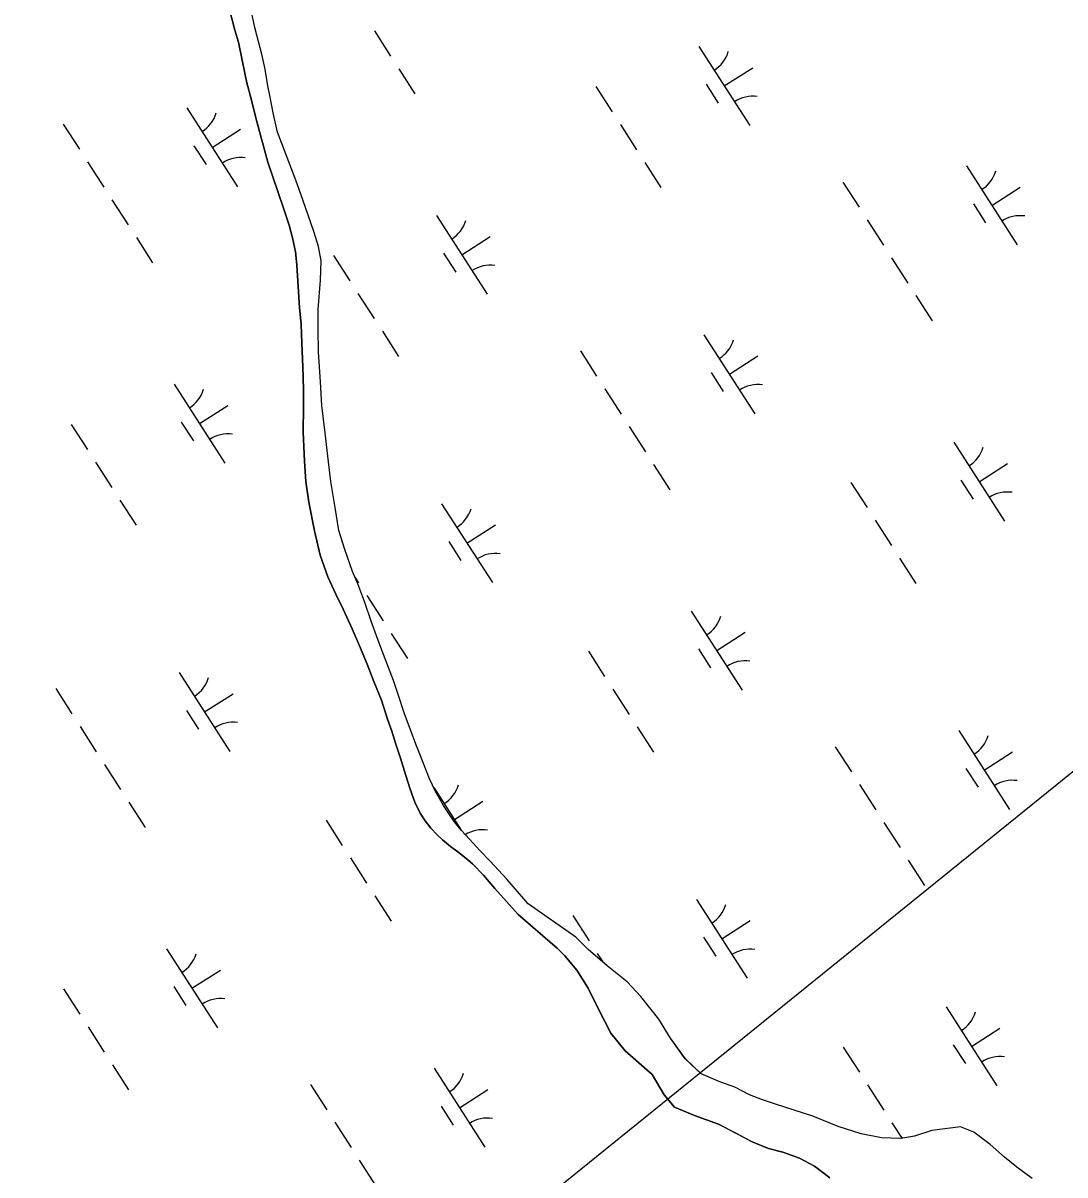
# Model space of a CAD drawing. Extents: x 3937982 to 3958556, y 219448 to 241894.
# Drawn here: x 3948400 to 3948955, y 238273 to 238887 of the extents above; entities that cross this region are included whole.
import ezdxf

# ---------------------------------------------------------------- set-up
doc = ezdxf.new("R2010")
doc.units = 0
for name, color, linetype in [('V-TOPO-SHOR', 7, 'Continuous'), ('V-UTIL-LINE', 7, 'Continuous'), ('V-WETL-SWMP', 7, 'Continuous')]:
    doc.layers.add(name, color=color, linetype=linetype)

msp = doc.modelspace()

# ---------------------------------------------------------------- linework, layer by layer
at = {"layer": 'V-TOPO-SHOR'}
for points in [[(3948663.945, 238411.527), (3948651.544, 238425.545), (3948645.472, 238432.513), (3948639.557, 238438.55), (3948636.053, 238441.702), (3948631.793, 238444.946), (3948627.783, 238447.85), (3948623.609, 238451.344), (3948620.691, 238454.07), (3948617.361, 238457.64), (3948614.287, 238461.629), (3948611.635, 238465.699), (3948608.831, 238471.451), (3948606.38, 238478.382), (3948604.096, 238485.644), (3948601.245, 238494.936), (3948598.8, 238502.454), (3948596.512, 238509.296), (3948594.307, 238515.803), (3948591.042, 238525.854), (3948587.022, 238535.914), (3948583.413, 238545.128), (3948579.305, 238554.936), (3948575.359, 238563.902), (3948570.669, 238574.476), (3948566.794, 238582.428), (3948562.428, 238591.567), (3948558.424, 238603.226), (3948555.442, 238616.138), (3948552.317, 238631.492), (3948550.748, 238642.537), (3948549.935, 238653.408), (3948549.337, 238668.735), (3948549.478, 238682.541), (3948549.49, 238691.718), (3948549.109, 238703.592), (3948548.651, 238716.31), (3948548.249, 238726.249), (3948547.418, 238735.267), (3948546.691, 238746.369), (3948545.919, 238758.063), (3948545.167, 238765.008), (3948543.711, 238772.415), (3948541.843, 238779.202), (3948538.806, 238788.261), (3948530.421, 238812.66), (3948524.177, 238835.709), (3948521.511, 238846.43), (3948519.243, 238855.04), (3948517.003, 238866.261), (3948514.836, 238876.638), (3948512.884, 238883.14), (3948510.296, 238893.44)], [(3948669.229, 238417.36), (3948657.916, 238430.526), (3948649.005, 238439.963), (3948643.426, 238445.747), (3948637.929, 238451.696), (3948633.686, 238456.456), (3948629.776, 238461.127), (3948624.142, 238469.772), (3948619.925, 238477.225), (3948616.712, 238483.993), (3948612.198, 238495.239), (3948609.411, 238502.423), (3948606.296, 238510.621), (3948603.349, 238518.566), (3948599.918, 238528.871), (3948597.387, 238536.391), (3948594.849, 238543.322), (3948592.144, 238550.252), (3948589.195, 238558.198), (3948585.592, 238568.084), (3948582.16, 238577.972), (3948578.39, 238587.86), (3948575.68, 238594.538), (3948571.506, 238606.202), (3948568.414, 238616.335), (3948566.435, 238628.648), (3948564.056, 238642.564), (3948562.512, 238656.05), (3948560.955, 238668.442), (3948559.337, 238682.94), (3948558.626, 238695.574), (3948557.531, 238711.667), (3948557.236, 238723.626), (3948557.26, 238734.232), (3948558.6, 238749.793), (3948558.876, 238760.146), (3948557.441, 238767.738), (3948555.159, 238775.256), (3948551.811, 238785.055), (3948548.21, 238795.111), (3948545.431, 238803.121), (3948535.593, 238828.682), (3948533.258, 238838.977), (3948531.746, 238847.413), (3948530.546, 238853.401), (3948529.039, 238862.259), (3948527.27, 238870.275), (3948525.731, 238876.351), (3948523.544, 238884.625), (3948521.619, 238893.823)], [(3948937.857, 238270.874), (3948929.8, 238276.938), (3948923.097, 238282.228), (3948915.622, 238288.936), (3948906.854, 238295.516), (3948899.7, 238298.42), (3948884.484, 238296.427), (3948875.264, 238293.466), (3948867.977, 238292.114), (3948857.532, 238292.571), (3948846.831, 238294.703), (3948834.582, 238298.639), (3948821.047, 238304.126), (3948801.192, 238310.517), (3948794.228, 238312.713), (3948787.331, 238315.488), (3948779.403, 238319.488), (3948771.473, 238322.326), (3948761.483, 238326.652), (3948753.039, 238334.715), (3948745.05, 238345.678), (3948738.865, 238355.737), (3948729.393, 238367.861), (3948722.045, 238375.666), (3948711.282, 238384.311), (3948701.292, 238393.017), (3948694.655, 238399.532), (3948669.229, 238417.36)], [(3948830.138, 238271.126), (3948821.825, 238277.383), (3948813.895, 238281.772), (3948804.935, 238284.868), (3948797.458, 238286.871), (3948788.756, 238290.42), (3948780.118, 238294.936), (3948770.773, 238299.776), (3948758.007, 238304.423), (3948747.243, 238308.941), (3948741.83, 238315.519), (3948735.324, 238326.289), (3948721.014, 238338.868), (3948713.347, 238348.346), (3948706.648, 238361.439), (3948701.237, 238372.273), (3948695.179, 238382.009), (3948688.736, 238389.556), (3948684.675, 238393.683), (3948677.134, 238400.326), (3948663.945, 238411.527)]]:
    msp.add_lwpolyline(points, dxfattribs=at)
at = {"layer": 'V-UTIL-LINE'}
msp.add_lwpolyline([(3947189.215, 237056.732), (3949419.332, 238859.441)], dxfattribs=at)
at = {"layer": 'V-WETL-SWMP'}
for p, q in [((3948510.296, 238893.439), (3948512.884, 238883.141)), ((3948523.545, 238884.625), (3948521.62, 238893.822)), ((3948512.884, 238883.141), (3948514.837, 238876.638)), ((3948525.732, 238876.352), (3948523.545, 238884.625)), ((3948587.263, 238882.741), (3948595.923, 238869.287)), ((3948514.837, 238876.638), (3948517.002, 238866.26)), ((3948527.269, 238870.274), (3948525.732, 238876.352)), ((3948760.278, 238874.398), (3948787.34, 238832.355)), ((3948529.038, 238862.258), (3948527.269, 238870.274)), ((3948517.002, 238866.26), (3948519.243, 238855.04)), ((3948530.546, 238853.402), (3948529.038, 238862.258)), ((3948600.253, 238862.56), (3948608.913, 238849.106)), ((3948773.809, 238853.377), (3948788.945, 238863.119)), ((3948519.243, 238855.04), (3948521.511, 238846.429)), ((3948531.746, 238847.412), (3948530.546, 238853.402)), ((3948705.412, 238853.001), (3948714.072, 238839.547)), ((3948764.074, 238854.246), (3948770.569, 238844.156)), ((3948521.511, 238846.429), (3948524.178, 238835.709)), ((3948533.258, 238838.978), (3948531.746, 238847.412)), ((3948487.281, 238841.667), (3948514.344, 238799.624)), ((3948535.593, 238828.682), (3948533.258, 238838.978)), ((3948421.416, 238833.073), (3948430.076, 238819.619)), ((3948500.812, 238820.646), (3948515.948, 238830.388)), ((3948524.178, 238835.709), (3948530.422, 238812.661)), ((3948718.402, 238832.821), (3948727.062, 238819.367)), ((3948545.431, 238803.121), (3948535.593, 238828.682)), ((3948491.077, 238821.515), (3948497.572, 238811.425)), ((3948434.406, 238812.892), (3948443.066, 238799.438)), ((3948530.422, 238812.661), (3948538.806, 238788.26)), ((3948731.392, 238812.64), (3948740.051, 238799.186)), ((3948902.844, 238810.708), (3948929.906, 238768.665)), ((3948548.21, 238795.111), (3948545.431, 238803.121)), ((3948836.979, 238802.113), (3948845.639, 238788.659)), ((3948916.375, 238789.687), (3948931.51, 238799.429)), ((3948551.81, 238785.056), (3948548.21, 238795.111)), ((3948447.396, 238792.711), (3948456.056, 238779.257)), ((3948538.806, 238788.26), (3948541.844, 238779.203)), ((3948906.64, 238790.556), (3948913.135, 238780.465)), ((3948555.16, 238775.255), (3948551.81, 238785.056)), ((3948620.411, 238784.369), (3948647.473, 238742.326)), ((3948849.969, 238781.933), (3948858.629, 238768.479)), ((3948541.844, 238779.203), (3948543.71, 238772.415)), ((3948557.44, 238767.738), (3948555.16, 238775.255)), ((3948460.386, 238772.53), (3948469.046, 238759.076)), ((3948543.71, 238772.415), (3948545.166, 238765.008)), ((3948633.942, 238763.347), (3948649.077, 238773.09)), ((3948545.166, 238765.008), (3948545.919, 238758.063)), ((3948558.876, 238760.146), (3948557.44, 238767.738)), ((3948565.544, 238762.972), (3948574.204, 238749.518)), ((3948624.207, 238764.216), (3948630.701, 238754.126)), ((3948545.919, 238758.063), (3948546.69, 238746.369)), ((3948558.6, 238749.794), (3948558.876, 238760.146)), ((3948862.958, 238761.752), (3948871.618, 238748.298)), ((3948546.69, 238746.369), (3948547.417, 238735.266)), ((3948557.26, 238734.233), (3948558.6, 238749.794)), ((3948578.534, 238742.791), (3948587.194, 238729.337)), ((3948875.948, 238741.571), (3948884.608, 238728.117)), ((3948547.417, 238735.266), (3948548.249, 238726.249)), ((3948557.235, 238723.625), (3948557.26, 238734.233)), ((3948548.249, 238726.249), (3948548.651, 238716.31)), ((3948557.531, 238711.667), (3948557.235, 238723.625)), ((3948591.524, 238722.61), (3948600.184, 238709.156)), ((3948762.976, 238720.679), (3948790.039, 238678.635)), ((3948548.651, 238716.31), (3948549.109, 238703.593)), ((3948558.627, 238695.575), (3948557.531, 238711.667)), ((3948697.111, 238712.084), (3948705.771, 238698.63)), ((3948776.508, 238699.657), (3948791.643, 238709.4)), ((3948549.109, 238703.593), (3948549.49, 238691.718)), ((3948559.338, 238682.94), (3948558.627, 238695.575)), ((3948766.772, 238700.526), (3948773.267, 238690.436)), ((3948480.543, 238694.339), (3948507.606, 238652.296)), ((3948549.49, 238691.718), (3948549.479, 238682.541)), ((3948710.101, 238691.903), (3948718.761, 238678.449)), ((3948494.074, 238673.318), (3948509.21, 238683.06)), ((3948549.479, 238682.541), (3948549.336, 238668.736)), ((3948560.956, 238668.442), (3948559.338, 238682.94)), ((3948425.677, 238672.942), (3948434.337, 238659.488)), ((3948484.339, 238674.187), (3948490.834, 238664.097)), ((3948723.091, 238671.722), (3948731.751, 238658.268)), ((3948549.336, 238668.736), (3948549.935, 238653.407)), ((3948562.511, 238656.05), (3948560.956, 238668.442)), ((3948896.106, 238663.38), (3948923.168, 238621.337)), ((3948438.667, 238652.762), (3948447.327, 238639.308)), ((3948549.935, 238653.407), (3948550.748, 238642.538)), ((3948564.055, 238642.564), (3948562.511, 238656.05)), ((3948909.637, 238642.359), (3948924.772, 238652.101)), ((3948736.081, 238651.542), (3948744.741, 238638.088)), ((3948550.748, 238642.538), (3948552.317, 238631.493)), ((3948566.436, 238628.648), (3948564.055, 238642.564)), ((3948841.24, 238641.983), (3948849.9, 238628.529)), ((3948899.902, 238643.228), (3948906.397, 238633.137)), ((3948451.657, 238632.581), (3948460.317, 238619.127)), ((3948552.317, 238631.493), (3948555.442, 238616.138)), ((3948568.413, 238616.336), (3948566.436, 238628.648)), ((3948623.109, 238630.649), (3948650.171, 238588.606)), ((3948854.229, 238621.802), (3948862.889, 238608.348)), ((3948555.442, 238616.138), (3948558.423, 238603.226)), ((3948571.507, 238606.201), (3948568.413, 238616.336)), ((3948636.64, 238609.628), (3948651.776, 238619.37)), ((3948626.905, 238610.497), (3948633.4, 238600.406)), ((3948558.423, 238603.226), (3948562.427, 238591.566)), ((3948575.68, 238594.539), (3948571.507, 238606.201)), ((3948867.219, 238601.622), (3948875.879, 238588.168)), ((3948562.427, 238591.566), (3948566.794, 238582.429)), ((3948578.389, 238587.86), (3948575.68, 238594.539)), ((3948576.915, 238591.494), (3948578.894, 238588.42)), ((3948582.159, 238577.971), (3948578.389, 238587.86)), ((3948566.794, 238582.429), (3948570.669, 238574.475)), ((3948585.593, 238568.085), (3948582.159, 238577.971)), ((3948583.224, 238581.693), (3948591.884, 238568.239)), ((3948570.669, 238574.475), (3948575.358, 238563.902)), ((3948756.238, 238573.351), (3948783.301, 238531.307)), ((3948589.194, 238558.198), (3948585.593, 238568.085)), ((3948575.358, 238563.902), (3948579.306, 238554.937)), ((3948596.214, 238561.512), (3948604.874, 238548.058)), ((3948769.77, 238552.329), (3948784.905, 238562.071)), ((3948579.306, 238554.937), (3948583.414, 238545.129)), ((3948592.143, 238550.253), (3948589.194, 238558.198)), ((3948594.849, 238543.322), (3948592.143, 238550.253)), ((3948701.372, 238551.954), (3948710.032, 238538.5)), ((3948760.034, 238553.198), (3948766.529, 238543.108)), ((3948583.414, 238545.129), (3948587.022, 238535.915)), ((3948597.387, 238536.392), (3948594.849, 238543.322)), ((3948483.242, 238540.62), (3948510.304, 238498.576)), ((3948587.022, 238535.915), (3948591.043, 238525.854)), ((3948599.919, 238528.872), (3948597.387, 238536.392)), ((3948417.377, 238532.025), (3948426.037, 238518.571)), ((3948496.773, 238519.598), (3948511.909, 238529.34)), ((3948603.348, 238518.566), (3948599.919, 238528.872)), ((3948714.362, 238531.773), (3948723.022, 238518.319)), ((3948591.043, 238525.854), (3948594.307, 238515.802)), ((3948487.038, 238520.467), (3948493.533, 238510.377)), ((3948606.296, 238510.621), (3948603.348, 238518.566)), ((3948430.367, 238511.844), (3948439.027, 238498.39)), ((3948594.307, 238515.802), (3948596.512, 238509.296)), ((3948609.411, 238502.423), (3948606.296, 238510.621)), ((3948727.352, 238511.592), (3948736.012, 238498.138)), ((3948596.512, 238509.296), (3948598.799, 238502.453)), ((3948898.804, 238509.66), (3948925.867, 238467.617)), ((3948598.799, 238502.453), (3948601.246, 238494.935)), ((3948612.198, 238495.238), (3948609.411, 238502.423)), ((3948832.939, 238501.065), (3948841.599, 238487.612)), ((3948912.335, 238488.639), (3948927.471, 238498.381)), ((3948601.246, 238494.935), (3948604.097, 238485.645)), ((3948616.712, 238483.994), (3948612.198, 238495.238)), ((3948443.357, 238491.663), (3948452.017, 238478.209)), ((3948902.6, 238489.508), (3948909.095, 238479.418)), ((3948604.097, 238485.645), (3948606.379, 238478.381)), ((3948619.925, 238477.225), (3948616.712, 238483.994)), ((3948845.929, 238480.885), (3948854.589, 238467.431)), ((3948606.379, 238478.381), (3948608.832, 238471.452)), ((3948618.886, 238479.414), (3948633.589, 238456.572)), ((3948624.142, 238469.773), (3948619.925, 238477.225)), ((3948456.347, 238471.483), (3948465.007, 238458.029)), ((3948608.832, 238471.452), (3948611.635, 238465.698)), ((3948629.777, 238461.127), (3948624.142, 238469.773)), ((3948629.902, 238462.299), (3948645.038, 238472.042)), ((3948561.505, 238461.924), (3948570.165, 238448.47)), ((3948611.635, 238465.698), (3948614.287, 238461.629)), ((3948614.287, 238461.629), (3948617.361, 238457.64)), ((3948617.361, 238457.64), (3948620.691, 238454.07)), ((3948633.686, 238456.456), (3948629.777, 238461.127)), ((3948637.93, 238451.697), (3948633.686, 238456.456)), ((3948858.919, 238460.704), (3948867.579, 238447.25)), ((3948620.691, 238454.07), (3948623.61, 238451.345)), ((3948623.61, 238451.345), (3948627.783, 238447.85)), ((3948643.425, 238445.747), (3948637.93, 238451.697)), ((3948627.783, 238447.85), (3948631.794, 238444.946)), ((3948631.794, 238444.946), (3948636.054, 238441.703)), ((3948649.005, 238439.964), (3948643.425, 238445.747)), ((3948574.495, 238441.743), (3948583.155, 238428.289)), ((3948636.054, 238441.703), (3948639.557, 238438.551)), ((3948639.557, 238438.551), (3948645.472, 238432.513)), ((3948657.916, 238430.527), (3948649.005, 238439.964)), ((3948871.909, 238440.523), (3948880.569, 238427.069)), ((3948645.472, 238432.513), (3948651.545, 238425.546)), ((3948669.229, 238417.36), (3948657.916, 238430.527)), ((3948651.545, 238425.546), (3948663.944, 238411.526)), ((3948587.485, 238421.563), (3948596.145, 238408.109)), ((3948758.937, 238419.631), (3948785.999, 238377.588)), ((3948694.654, 238399.532), (3948669.229, 238417.36)), ((3948663.944, 238411.526), (3948677.134, 238400.327)), ((3948693.072, 238411.036), (3948701.732, 238397.582)), ((3948772.468, 238398.609), (3948787.604, 238408.352)), ((3948677.134, 238400.327), (3948684.675, 238393.683)), ((3948684.675, 238393.683), (3948688.735, 238389.555)), ((3948701.292, 238393.018), (3948694.654, 238399.532)), ((3948762.733, 238399.479), (3948769.228, 238389.388)), ((3948476.504, 238393.292), (3948503.566, 238351.248)), ((3948688.735, 238389.555), (3948695.179, 238382.009)), ((3948711.282, 238384.31), (3948701.292, 238393.018)), ((3948706.062, 238390.855), (3948708.988, 238386.31)), ((3948490.035, 238372.27), (3948505.171, 238382.012)), ((3948695.179, 238382.009), (3948701.236, 238372.272)), ((3948722.045, 238375.666), (3948711.282, 238384.31)), ((3948729.392, 238367.862), (3948722.045, 238375.666)), ((3948421.638, 238371.895), (3948430.298, 238358.441)), ((3948480.3, 238373.139), (3948486.795, 238363.049)), ((3948701.236, 238372.272), (3948706.647, 238361.438)), ((3948738.865, 238355.738), (3948729.392, 238367.862)), ((3948706.647, 238361.438), (3948713.347, 238348.347)), ((3948892.066, 238362.332), (3948919.129, 238320.289)), ((3948434.628, 238351.714), (3948443.288, 238338.26)), ((3948745.05, 238345.677), (3948738.865, 238355.738)), ((3948905.597, 238341.311), (3948920.733, 238351.053)), ((3948713.347, 238348.347), (3948721.015, 238338.867)), ((3948753.04, 238334.714), (3948745.05, 238345.677)), ((3948721.015, 238338.867), (3948735.323, 238326.289)), ((3948837.2, 238340.935), (3948845.86, 238327.481)), ((3948895.862, 238342.18), (3948902.357, 238332.09)), ((3948761.483, 238326.651), (3948753.04, 238334.714)), ((3948447.618, 238331.533), (3948456.278, 238318.079)), ((3948619.07, 238329.601), (3948646.132, 238287.558)), ((3948735.323, 238326.289), (3948741.83, 238315.519)), ((3948771.474, 238322.327), (3948761.483, 238326.651)), ((3948553.205, 238321.006), (3948561.865, 238307.553)), ((3948779.403, 238319.487), (3948771.474, 238322.327)), ((3948850.19, 238320.755), (3948858.85, 238307.301)), ((3948632.601, 238308.58), (3948647.736, 238318.322)), ((3948741.83, 238315.519), (3948747.243, 238308.941)), ((3948787.331, 238315.487), (3948779.403, 238319.487)), ((3948794.229, 238312.712), (3948787.331, 238315.487)), ((3948622.866, 238309.449), (3948629.361, 238299.359)), ((3948747.243, 238308.941), (3948758.008, 238304.423)), ((3948801.191, 238310.517), (3948794.229, 238312.712)), ((3948821.046, 238304.126), (3948801.191, 238310.517)), ((3948758.008, 238304.423), (3948770.772, 238299.776)), ((3948834.583, 238298.64), (3948821.046, 238304.126)), ((3948566.195, 238300.826), (3948574.855, 238287.372)), ((3948770.772, 238299.776), (3948780.118, 238294.937)), ((3948846.831, 238294.702), (3948834.583, 238298.64)), ((3948863.18, 238300.574), (3948868.556, 238292.222)), ((3948884.484, 238296.428), (3948875.263, 238293.466)), ((3948899.7, 238298.42), (3948884.484, 238296.428)), ((3948906.855, 238295.516), (3948899.7, 238298.42)), ((3948915.621, 238288.936), (3948906.855, 238295.516)), ((3948780.118, 238294.937), (3948788.756, 238290.42)), ((3948788.756, 238290.42), (3948797.458, 238286.871)), ((3948857.533, 238292.57), (3948846.831, 238294.702)), ((3948867.977, 238292.115), (3948857.533, 238292.57)), ((3948875.263, 238293.466), (3948867.977, 238292.115)), ((3948797.458, 238286.871), (3948804.936, 238284.869)), ((3948804.936, 238284.869), (3948813.896, 238281.771)), ((3948923.097, 238282.228), (3948915.621, 238288.936)), ((3948579.185, 238280.645), (3948587.844, 238267.191)), ((3948813.896, 238281.771), (3948821.825, 238277.383)), ((3948821.825, 238277.383), (3948830.139, 238271.126)), ((3948929.8, 238276.938), (3948923.097, 238282.228)), ((3948937.856, 238270.875), (3948929.8, 238276.938))]:
    msp.add_line(p, q, dxfattribs=at)
for centre, start, end in [((3948759.059, 238876.731), 301.99668, 343.540338), ((3948788.959, 238830.279), 81.996677, 123.540335), ((3948486.062, 238844), 301.99668, 343.540338), ((3948515.962, 238797.548), 81.996677, 123.540335), ((3948901.624, 238813.041), 301.99668, 343.540338), ((3948619.191, 238786.702), 301.99668, 343.540338), ((3948931.524, 238766.589), 81.996677, 123.540335), ((3948649.091, 238740.25), 81.996677, 123.540335), ((3948761.757, 238723.011), 301.99668, 343.540338), ((3948479.324, 238696.672), 301.99668, 343.540338), ((3948791.657, 238676.56), 81.996677, 123.540335), ((3948509.224, 238650.22), 81.996677, 123.540335), ((3948894.886, 238665.713), 301.99668, 343.540338), ((3948924.786, 238619.261), 81.996677, 123.540335), ((3948621.89, 238632.982), 301.99668, 343.540338), ((3948651.79, 238586.53), 81.996677, 123.540335), ((3948755.019, 238575.683), 301.99668, 343.540338), ((3948784.919, 238529.232), 81.996677, 123.540335), ((3948482.023, 238542.952), 301.99668, 343.540338), ((3948511.923, 238496.501), 81.996677, 123.540335), ((3948897.585, 238511.993), 301.99668, 343.540338), ((3948615.152, 238485.654), 301.99668, 343.540338), ((3948927.485, 238465.541), 81.996677, 123.540335), ((3948645.052, 238439.202), 81.996677, 121.921822), ((3948757.718, 238421.964), 301.99668, 343.540338), ((3948475.285, 238395.624), 301.99668, 343.540338), ((3948787.618, 238375.512), 81.996677, 123.540335), ((3948505.185, 238349.173), 81.996677, 123.540335), ((3948890.847, 238364.665), 301.99668, 343.540338), ((3948920.747, 238318.213), 81.996677, 123.540335), ((3948617.85, 238331.934), 301.99668, 343.540338), ((3948647.751, 238285.482), 81.996677, 123.540335)]:
    msp.add_arc(centre, 17.623, start, end, dxfattribs=at)

doc.saveas('drawing.dxf')
